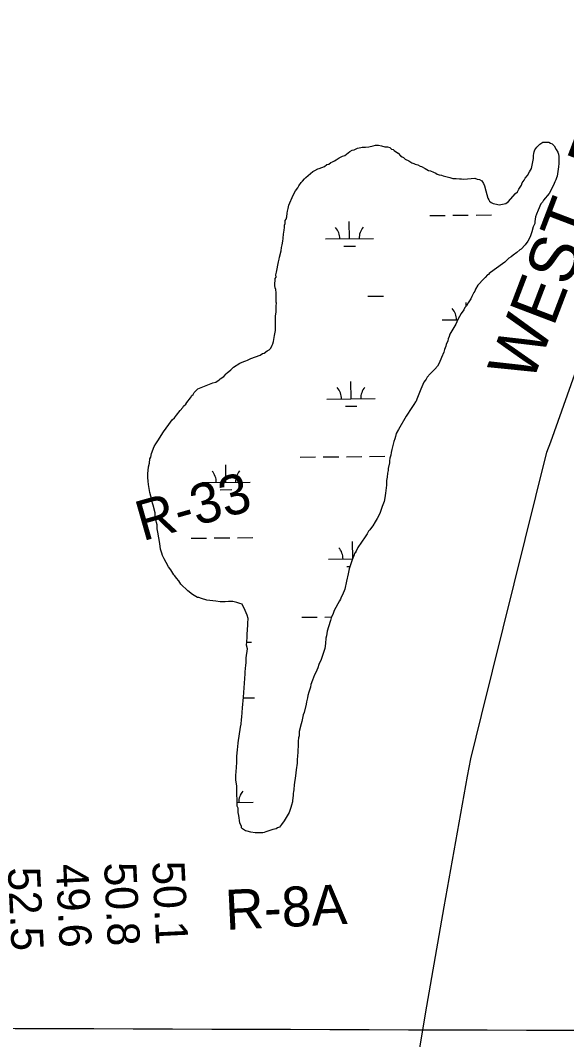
# Model space of a CAD drawing. Extents: x 3146026 to 3183936, y 897894 to 923344.
# Drawn here: x 3178432 to 3179565, y 909321 to 911438 of the extents above; entities that cross this region are included whole.
import ezdxf

# ---------------------------------------------------------------- set-up
doc = ezdxf.new("R2010")
doc.units = 0
for name, color, linetype in [('V-GRID-MAJR', 7, 'Continuous'), ('V-RIVR-RANG', 7, 'Continuous'), ('V-RIVR-RANG-IDEN', 7, 'Continuous'), ('V-TOPO-BNDY', 7, 'Continuous'), ('V-TOPO-GNAM-IDEN', 7, 'Continuous'), ('V-WETL-SWMP', 7, 'Continuous')]:
    doc.layers.add(name, color=color, linetype=linetype)

msp = doc.modelspace()

# ---------------------------------------------------------------- linework, layer by layer
at = {"layer": 'V-GRID-MAJR'}
msp.add_spline([(3150267.842, 909437.3570000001), (3155490.4390000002, 909418.746), (3160713.04, 909400.895), (3165935.643, 909383.804), (3171158.249, 909367.4720000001), (3176380.857, 909351.9), (3181603.467, 909337.087), (3181603.468, 909337.087)], degree=3, dxfattribs=at)
at = {"layer": 'V-TOPO-BNDY'}
msp.add_lwpolyline([(3179238.990638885, 909175.563028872), (3179275.0058000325, 909390.012535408), (3179311.2318190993, 909596.5804935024), (3179359.58822252, 909868.2830856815), (3179366.031154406, 909904.2913671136), (3179388.37210166, 909993.8910012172), (3179524.1997688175, 910541.3104287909), (3179532.3973453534, 910562.8506061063), (3179708.5078054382, 911060.4356929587), (3179741.8971894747, 911142.6495514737), (3179790.9231703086, 911261.063557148), (3179823.611631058, 911340.3342333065), (3179863.1025536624, 911435.5866155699), (3179935.282638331, 911610.1098538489), (3180167.351924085, 912162.6577703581), (3180232.3920695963, 912298.5578985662), (3180345.7680475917, 912528.5921166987), (3180399.260805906, 912638.4056740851), (3180653.453795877, 913155.8333346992), (3180987.645821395, 913733.77394028), (3181023.361183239, 913795.932614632), (3181059.9401828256, 913849.871751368), (3181440.091411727, 914406.4490447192)], dxfattribs=at)
at = {"layer": 'V-WETL-SWMP'}
for p, q in [((3179114.5362344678, 910984.5575490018), (3179114.1774790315, 911020.5557547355)), ((3179281.1291557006, 911032.6502023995), (3179313.1275498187, 911032.9691158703)), ((3179329.1267468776, 911033.1285726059), (3179361.1251409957, 911033.4474860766)), ((3179377.1243380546, 911033.6069428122), (3179409.1227321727, 911033.9258562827)), ((3179064.5387436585, 910984.0592467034), (3179164.533725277, 910985.0558512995)), ((3179102.690613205, 910969.0077255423), (3179126.6894087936, 910969.2469106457)), ((3179152.886928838, 910864.8628318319), (3179184.8853229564, 910865.1817453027)), ((3179356.421103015, 910843.9732690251), (3179356.3396360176, 910852.1478231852)), ((3179306.7009006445, 910815.6513151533), (3179339.283705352, 910815.9760531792)), ((3179117.851483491, 910651.8991297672), (3179117.4927280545, 910687.8973355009)), ((3179067.8539926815, 910651.4008274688), (3179167.8489743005, 910652.397432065)), ((3179106.0058622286, 910636.3493063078), (3179130.0046578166, 910636.5884914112)), ((3179012.2094043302, 910530.7693019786), (3179044.207798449, 910531.0882154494)), ((3179060.2069955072, 910531.2476721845), (3179092.2053896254, 910531.5665856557)), ((3179108.2045866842, 910531.726042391), (3179140.2029808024, 910532.0449558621)), ((3179156.2021778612, 910532.2044125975), (3179188.2005719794, 910532.5233260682)), ((3178858.1308281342, 910478.4891600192), (3178857.7720726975, 910514.4873657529)), ((3178808.133337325, 910477.9908577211), (3178908.128318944, 910478.9874623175)), ((3178846.2852068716, 910462.9393365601), (3178870.28400246, 910463.1785216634)), ((3178785.876841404, 910362.3313257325), (3178817.8752355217, 910362.6502392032)), ((3178833.874432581, 910362.8096959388), (3178865.8728266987, 910363.1286094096)), ((3178881.872023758, 910363.2880661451), (3178913.8704178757, 910363.6069796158)), ((3179121.1540531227, 910320.5129848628), (3179120.8079770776, 910355.2389162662)), ((3179071.169241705, 910318.7424082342), (3179120.574898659, 910319.2348119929)), ((3179109.3211112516, 910303.690887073), (3179115.532514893, 910303.752793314)), ((3179015.5246533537, 910198.1108827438), (3179047.5230474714, 910198.4297962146)), ((3179063.5222445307, 910198.5892529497), (3179077.4520834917, 910198.7280853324)), ((3178901.584929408, 910146.2307865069), (3178911.443567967, 910146.3290430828)), ((3178894.6369614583, 910030.7238276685), (3178917.1856668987, 910030.948560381)), ((3178881.6016604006, 909813.3401615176), (3178914.75881699, 909813.670623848))]:
    msp.add_line(p, q, dxfattribs=at)
for points in [[(3179309.022000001, 911114.9389999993), (3179314.441000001, 911113.4319999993), (3179322.951000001, 911111.9459999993), (3179329.149000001, 911109.6719999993), (3179331.466000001, 911109.6879999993), (3179336.102000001, 911109.7209999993), (3179343.061000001, 911108.9969999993), (3179346.925000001, 911109.0239999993), (3179351.566000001, 911108.2839999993), (3179367.008000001, 911109.9379999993), (3179374.734000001, 911109.9919999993), (3179379.381000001, 911108.4789999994), (3179384.022000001, 911107.7389999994), (3179389.452000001, 911104.6869999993), (3179392.581000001, 911099.2999999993), (3179394.931000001, 911094.6799999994), (3179397.325000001, 911083.8799999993), (3179401.297000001, 911068.4539999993), (3179403.636000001, 911065.3799999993), (3179405.203000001, 911062.2999999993), (3179408.310000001, 911060.0039999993), (3179412.962000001, 911057.7189999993), (3179419.927000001, 911056.2219999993), (3179425.346000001, 911054.7149999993), (3179439.2320000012, 911057.9029999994), (3179443.846000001, 911061.0259999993), (3179459.179000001, 911078.1329999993), (3179463.015000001, 911082.0229999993), (3179466.068000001, 911087.4529999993), (3179471.417000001, 911095.9899999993), (3179472.929000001, 911100.6369999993), (3179476.754000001, 911106.0719999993), (3179479.045000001, 911109.9519999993), (3179483.638000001, 911116.1659999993), (3179488.225000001, 911123.1519999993), (3179492.039000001, 911130.1329999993), (3179496.528000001, 911151.0259999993), (3179496.485000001, 911157.2069999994), (3179497.225000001, 911161.8489999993), (3179497.976000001, 911164.9449999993), (3179499.494000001, 911168.8189999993), (3179503.314000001, 911175.0269999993), (3179509.451000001, 911181.2509999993), (3179515.605000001, 911185.1579999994), (3179527.968000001, 911185.2449999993), (3179531.847000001, 911182.9539999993), (3179534.948000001, 911181.4299999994), (3179539.611000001, 911177.5999999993), (3179543.529000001, 911169.9009999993), (3179546.657000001, 911164.5139999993), (3179548.235000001, 911159.8889999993), (3179549.040000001, 911155.2579999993), (3179549.143000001, 911140.5779999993), (3179548.420000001, 911133.6189999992), (3179545.4650000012, 911114.2819999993), (3179543.941000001, 911111.1799999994), (3179542.4280000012, 911106.5339999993), (3179540.910000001, 911102.6599999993), (3179537.869000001, 911095.6839999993), (3179528.716000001, 911078.6209999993), (3179517.224000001, 911064.6319999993), (3179514.934000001, 911060.7529999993), (3179511.870000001, 911056.8679999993), (3179505.781000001, 911043.6899999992), (3179502.751000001, 911035.1689999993), (3179500.471000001, 911029.7439999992), (3179498.990000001, 911020.4619999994), (3179499.023000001, 911015.8259999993), (3179495.981000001, 911008.8509999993), (3179492.961000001, 910998.7849999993), (3179489.169000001, 910988.7129999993), (3179484.598000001, 910979.4089999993), (3179479.244000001, 910971.6449999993), (3179470.804000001, 910963.0859999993), (3179467.725000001, 910961.5189999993), (3179461.582000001, 910956.0669999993), (3179453.893000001, 910950.6049999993), (3179450.057000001, 910946.7139999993), (3179445.438000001, 910944.3639999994), (3179436.998000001, 910935.8049999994), (3179414.700000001, 910920.1949999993), (3179404.710000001, 910912.3979999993), (3179403.181000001, 910910.0689999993), (3179400.869000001, 910909.2809999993), (3179396.271000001, 910903.8399999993), (3179393.197000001, 910901.4999999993), (3179380.927000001, 910888.2779999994), (3179376.351000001, 910879.7469999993), (3179374.833000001, 910875.8729999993), (3179372.537000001, 910872.7659999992), (3179368.733000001, 910864.2399999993), (3179366.448000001, 910859.5879999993), (3179363.384000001, 910855.7029999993), (3179361.099000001, 910851.0509999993), (3179357.279000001, 910844.8429999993), (3179354.210000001, 910841.7299999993), (3179351.925000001, 910837.0779999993), (3179346.571000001, 910829.3139999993), (3179342.751000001, 910823.1059999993), (3179339.704000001, 910816.9029999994), (3179335.139000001, 910806.8259999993)], [(3178961.254000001, 910794.1559999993), (3178961.042000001, 910824.2889999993), (3178962.533000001, 910832.0259999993), (3178962.441000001, 910845.1609999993), (3178963.176000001, 910850.5749999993), (3178962.387000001, 910852.8869999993), (3178962.251000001, 910872.2029999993), (3178961.430000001, 910879.1509999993), (3178960.635000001, 910882.2359999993), (3178959.825000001, 910887.6389999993), (3178959.797000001, 910891.5019999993), (3178960.527000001, 910897.6889999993), (3178960.500000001, 910901.5519999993), (3178962.023000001, 910904.6539999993), (3178961.991000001, 910909.2889999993), (3178962.725000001, 910914.7029999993), (3178967.209000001, 910936.3699999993), (3178968.716000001, 910941.7889999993), (3178969.456000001, 910946.4299999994), (3178972.455000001, 910959.5869999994), (3178973.179000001, 910966.5459999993), (3178974.686000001, 910971.9649999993), (3178976.177000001, 910979.7019999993), (3178976.912000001, 910985.1159999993), (3178977.619000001, 910994.3929999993), (3178978.370000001, 910997.4889999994), (3178979.105000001, 911002.9029999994), (3178979.850000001, 911006.7719999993), (3178979.807000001, 911012.9529999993), (3178981.330000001, 911016.0539999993), (3178981.287000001, 911022.2349999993), (3178982.810000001, 911025.3369999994), (3178984.323000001, 911029.9829999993), (3178985.042000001, 911037.7149999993), (3178985.787000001, 911041.5839999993), (3178987.294000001, 911047.0029999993), (3178988.791000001, 911053.9669999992), (3178997.916000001, 911074.8939999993), (3179002.487000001, 911084.1979999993), (3179007.079000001, 911090.4119999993), (3179009.370000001, 911094.2909999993), (3179013.957000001, 911101.2769999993), (3179017.026000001, 911104.3889999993), (3179020.856000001, 911109.0519999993), (3179023.931000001, 911111.3919999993), (3179038.524000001, 911123.8569999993), (3179042.371000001, 911126.2019999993), (3179048.530000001, 911129.3359999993), (3179051.615000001, 911130.1309999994), (3179062.400000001, 911134.8419999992), (3179067.781000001, 911138.7439999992), (3179071.639000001, 911139.5429999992), (3179075.480000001, 911142.6609999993), (3179079.332000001, 911144.2329999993), (3179083.179000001, 911146.5779999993), (3179087.032000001, 911148.1509999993), (3179093.180000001, 911152.8299999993), (3179097.032000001, 911154.4019999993), (3179100.112000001, 911155.9689999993), (3179104.737000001, 911157.5469999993), (3179111.653000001, 911163.0039999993), (3179115.500000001, 911165.3489999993), (3179120.114000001, 911168.4729999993), (3179123.972000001, 911169.2719999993), (3179130.904000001, 911172.4119999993), (3179137.847000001, 911174.0059999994), (3179140.932000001, 911174.7999999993), (3179147.885000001, 911174.8489999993), (3179154.834000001, 911175.6699999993), (3179163.322000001, 911177.2749999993), (3179168.719000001, 911178.8589999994), (3179174.900000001, 911178.9019999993), (3179181.092000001, 911177.3999999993), (3179188.062000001, 911175.1309999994), (3179193.471000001, 911175.1689999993), (3179198.117000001, 911173.6559999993), (3179202.002000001, 911170.5929999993), (3179205.098000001, 911169.8419999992), (3179207.433000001, 911167.5399999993), (3179212.0900000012, 911164.4819999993), (3179215.197000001, 911162.1859999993), (3179220.643000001, 911156.8159999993), (3179223.750000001, 911154.5199999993), (3179226.851000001, 911152.9959999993), (3179229.964000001, 911149.9269999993), (3179237.717000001, 911146.1179999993), (3179243.925000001, 911142.2979999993), (3179247.799000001, 911140.7799999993), (3179250.901000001, 911139.2569999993), (3179256.320000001, 911137.7489999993), (3179260.972000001, 911135.4639999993), (3179264.068000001, 911134.7129999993), (3179271.827000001, 911130.1319999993), (3179278.808000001, 911126.3169999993), (3179282.677000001, 911125.5719999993), (3179288.879000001, 911122.5249999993), (3179293.526000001, 911121.0119999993), (3179296.633000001, 911118.7159999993), (3179300.507000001, 911117.1979999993), (3179305.148000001, 911116.4569999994), (3179309.022000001, 911114.9389999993)], [(3179335.139000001, 910806.8259999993), (3179326.737000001, 910792.8589999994), (3179322.923000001, 910785.8779999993), (3179321.410000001, 910781.2309999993), (3179319.125000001, 910776.5789999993), (3179318.379000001, 910772.7109999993), (3179315.343000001, 910764.9629999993), (3179314.598000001, 910761.0939999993), (3179311.556000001, 910754.1189999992), (3179310.049000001, 910748.6989999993), (3179305.489000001, 910737.8499999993), (3179300.934000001, 910726.2279999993), (3179297.114000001, 910720.0199999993), (3179291.7490000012, 910713.8009999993), (3179281.776000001, 910703.6859999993), (3179275.643000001, 910696.6889999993), (3179273.353000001, 910692.8089999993), (3179271.829000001, 910689.7079999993), (3179268.760000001, 910686.5959999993), (3179264.968000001, 910676.5239999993), (3179262.682000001, 910671.8719999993), (3179257.371000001, 910657.9269999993), (3179255.848000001, 910654.8249999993), (3179252.050000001, 910645.5269999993), (3179251.277000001, 910645.5209999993), (3179248.225000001, 910640.0909999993), (3179243.632000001, 910633.8769999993), (3179232.168000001, 910616.0249999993), (3179216.137000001, 910588.0969999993), (3179211.561000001, 910579.5649999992), (3179210.060000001, 910573.3729999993), (3179208.547000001, 910568.7259999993), (3179206.267000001, 910563.3019999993), (3179202.523000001, 910546.2769999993), (3179201.021000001, 910540.0849999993), (3179200.287000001, 910534.6709999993), (3179198.012000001, 910528.4729999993), (3179197.277000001, 910523.0599999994), (3179197.304000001, 910519.1959999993), (3179195.073000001, 910506.8179999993), (3179195.101000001, 910502.9549999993), (3179193.593000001, 910497.5359999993), (3179192.880000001, 910489.0309999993), (3179191.384000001, 910482.0669999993), (3179191.449000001, 910472.7949999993), (3179189.250000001, 910455.7809999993), (3179187.770000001, 910446.4979999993), (3179186.279000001, 910438.7609999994), (3179184.761000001, 910434.8869999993), (3179182.492000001, 910427.9169999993), (3179177.181000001, 910413.9719999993), (3179171.849000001, 910403.1169999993), (3179169.5530000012, 910400.0099999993), (3179168.034000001, 910396.1359999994), (3179162.680000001, 910388.3719999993), (3179160.389000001, 910384.4919999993), (3179156.559000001, 910379.8289999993), (3179154.263000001, 910376.7219999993), (3179151.210000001, 910371.2919999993), (3179144.327000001, 910361.1989999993), (3179142.031000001, 910358.0919999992), (3179139.740000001, 910354.2129999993), (3179132.089000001, 910343.3419999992), (3179128.281000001, 910335.5879999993), (3179125.990000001, 910331.7089999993), (3179125.223000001, 910330.9309999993), (3179124.472000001, 910327.8349999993), (3179119.906000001, 910317.7579999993), (3179113.861000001, 910298.3989999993), (3179111.614000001, 910288.3379999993), (3179108.632000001, 910272.8639999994), (3179104.882000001, 910256.6109999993), (3179100.328000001, 910244.9889999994), (3179097.275000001, 910239.5589999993), (3179095.757000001, 910235.6849999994), (3179093.461000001, 910232.5779999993), (3179082.785000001, 910212.4139999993), (3179080.511000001, 910206.2159999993), (3179076.713000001, 910196.9179999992), (3179075.205000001, 910191.4979999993), (3179070.662000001, 910178.3309999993), (3179068.409000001, 910169.0429999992), (3179066.929000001, 910159.7609999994), (3179065.421000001, 910154.3409999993), (3179064.725000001, 910143.5189999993), (3179063.250000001, 910133.4639999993), (3179055.686000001, 910110.2299999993), (3179051.121000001, 910100.1539999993), (3179048.852000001, 910093.1839999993), (3179046.567000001, 910088.5319999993), (3179045.049000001, 910084.6579999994), (3179042.001000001, 910078.4549999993), (3179037.442000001, 910067.6049999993), (3179034.416000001, 910058.3119999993), (3179033.682000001, 910052.8979999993), (3179029.889000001, 910042.8269999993), (3179028.392000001, 910035.8619999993), (3179027.658000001, 910030.4479999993), (3179025.3940000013, 910022.7059999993), (3179024.659000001, 910017.2919999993), (3179020.143000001, 910000.2609999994)], [(3178902.368000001, 910157.0599999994), (3178902.325000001, 910163.2409999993), (3178903.740000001, 910181.7949999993), (3178903.691000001, 910188.7479999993), (3178904.437000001, 910192.6169999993), (3178904.415000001, 910195.7079999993), (3178902.048000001, 910202.6449999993), (3178898.120000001, 910211.8899999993), (3178891.847000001, 910224.9809999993), (3178887.200000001, 910226.4939999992), (3178881.003000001, 910228.7679999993), (3178872.487000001, 910231.0259999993), (3178863.216000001, 910230.9609999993), (3178856.267000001, 910230.1399999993), (3178846.223000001, 910230.0689999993), (3178836.941000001, 910231.5489999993), (3178818.381000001, 910233.7369999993), (3178807.543000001, 910236.7519999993), (3178802.118000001, 910239.0319999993), (3178799.027000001, 910239.0099999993), (3178788.940000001, 910245.1199999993), (3178778.841000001, 910252.7759999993), (3178764.836000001, 910266.5859999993), (3178760.151000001, 910273.5069999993), (3178755.472000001, 910279.6559999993), (3178752.349000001, 910284.2699999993), (3178750.015000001, 910286.5719999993), (3178743.763000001, 910296.5719999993), (3178739.084000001, 910302.7209999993), (3178734.383000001, 910311.9599999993), (3178729.693000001, 910319.6539999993), (3178726.554000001, 910326.5859999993), (3178724.976000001, 910331.2109999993), (3178722.598000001, 910339.6929999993), (3178720.972000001, 910351.2719999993), (3178716.940000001, 910375.1969999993), (3178715.346000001, 910382.1399999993), (3178715.292000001, 910389.8659999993), (3178713.709000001, 910395.2629999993), (3178711.299000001, 910408.3819999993), (3178711.250000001, 910415.3359999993), (3178707.278000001, 910430.7609999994), (3178705.700000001, 910435.3859999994), (3178704.106000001, 910442.3289999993), (3178700.140000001, 910456.9819999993), (3178697.703000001, 910473.9639999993), (3178696.881000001, 910480.9119999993), (3178696.054000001, 910488.6329999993), (3178696.000000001, 910496.3589999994), (3178697.448000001, 910510.2779999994), (3178699.711000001, 910518.0199999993), (3178700.419000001, 910527.2969999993), (3178701.942000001, 910530.3989999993), (3178703.433000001, 910538.1359999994), (3178709.511000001, 910552.8589999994), (3178712.564000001, 910558.2899999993), (3178717.913000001, 910566.8259999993), (3178720.209000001, 910569.9329999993), (3178728.616000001, 910583.1279999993), (3178739.324000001, 910598.6559999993), (3178746.213000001, 910607.9769999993), (3178751.588000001, 910612.6509999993), (3178755.414000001, 910618.0859999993), (3178763.075000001, 910627.4119999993), (3178768.440000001, 910633.6309999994), (3178769.963000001, 910636.7329999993), (3178774.572000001, 910640.6279999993), (3178776.863000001, 910644.5079999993), (3178784.524000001, 910653.8339999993), (3178787.582000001, 910658.4909999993), (3178789.884000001, 910660.8249999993), (3178792.175000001, 910664.7049999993), (3178796.772000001, 910670.1459999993), (3178799.847000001, 910672.4849999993), (3178830.665000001, 910685.0649999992), (3178836.836000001, 910686.6529999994), (3178843.757000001, 910691.3379999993), (3178846.058000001, 910693.6719999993), (3178853.752000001, 910698.3619999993), (3178858.350000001, 910703.8029999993), (3178860.652000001, 910706.1369999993), (3178868.335000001, 910712.3729999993), (3178873.705000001, 910717.8189999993), (3178886.7860000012, 910725.6379999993), (3178895.257000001, 910729.5609999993), (3178899.110000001, 910731.1329999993), (3178902.967000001, 910731.9329999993), (3178906.814000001, 910734.2779999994), (3178909.8940000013, 910735.8449999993), (3178919.1440000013, 910738.9999999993), (3178929.1610000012, 910742.9339999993), (3178933.775000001, 910746.0569999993), (3178937.633000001, 910746.8569999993), (3178943.781000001, 910751.5359999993), (3178947.628000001, 910753.8809999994), (3178951.470000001, 910756.9989999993), (3178953.744000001, 910763.1959999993), (3178955.268000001, 910766.2979999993), (3178956.781000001, 910770.9439999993), (3178959.012000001, 910783.3229999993), (3178961.254000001, 910794.1559999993)], [(3179020.143000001, 910000.2609999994), (3179018.630000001, 909995.6149999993), (3179015.637000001, 909981.6849999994), (3179014.125000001, 909977.0389999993), (3179010.375000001, 909960.7859999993), (3179010.441000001, 909951.5149999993), (3179008.922000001, 909947.6409999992), (3179008.199000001, 909940.6819999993), (3179008.291000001, 909927.5469999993), (3179007.540000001, 909924.4509999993), (3179007.583000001, 909918.2699999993), (3179006.876000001, 909908.9929999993), (3179006.141000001, 909903.5789999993), (3179006.201000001, 909895.0799999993), (3179003.981000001, 909881.1559999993), (3179002.522000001, 909868.7829999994), (3178999.562000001, 909850.2179999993), (3178998.860000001, 909840.1679999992), (3178998.120000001, 909835.5269999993), (3178997.369000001, 909832.4309999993), (3178997.401000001, 909827.7949999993), (3178995.926000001, 909817.7399999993), (3178995.948000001, 909814.6499999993), (3178994.452000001, 909807.6849999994), (3178992.939000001, 909803.0389999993), (3178989.152000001, 909792.1949999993), (3178983.041000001, 909782.1069999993), (3178979.227000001, 909775.1259999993), (3178973.100000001, 909767.3559999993), (3178969.275000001, 909761.9209999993), (3178965.423000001, 909760.3479999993), (3178962.343000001, 909758.7809999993), (3178955.400000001, 909757.1869999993), (3178940.753000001, 909752.4479999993), (3178937.673000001, 909750.8809999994), (3178934.588000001, 909750.0869999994), (3178919.135000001, 909749.9789999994), (3178909.853000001, 909751.4589999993), (3178902.110000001, 909753.7219999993), (3178899.014000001, 909754.4729999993), (3178892.806000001, 909758.2929999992), (3178890.472000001, 909760.5949999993), (3178890.450000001, 909763.6849999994), (3178887.305000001, 909771.3899999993), (3178884.884000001, 909786.0539999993), (3178883.295000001, 909792.2239999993), (3178883.230000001, 909801.4949999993), (3178881.658000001, 909805.3479999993), (3178881.544000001, 909821.5729999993), (3178880.733000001, 909826.9759999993), (3178880.592000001, 909847.0649999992), (3178878.955000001, 909860.1889999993), (3178878.884000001, 909870.2329999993), (3178879.608000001, 909877.1919999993), (3178881.018000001, 909896.5189999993), (3178880.931000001, 909908.8809999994), (3178882.373000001, 909923.5719999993), (3178883.108000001, 909928.9859999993), (3178883.821000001, 909937.4899999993), (3178888.229000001, 909969.9729999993), (3178889.730000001, 909976.1649999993), (3178890.438000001, 909985.4419999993), (3178891.173000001, 909990.8559999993), (3178892.582000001, 910010.1829999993), (3178894.748000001, 910031.8329999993), (3178898.270000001, 910080.5359999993), (3178898.248000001, 910083.6269999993), (3178898.955000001, 910092.9039999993), (3178899.696000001, 910097.5449999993), (3178900.419000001, 910104.5039999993), (3178900.354000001, 910113.7759999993), (3178902.542000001, 910132.3349999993), (3178900.942000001, 910140.0509999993), (3178901.666000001, 910147.0099999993), (3178902.368000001, 910157.0599999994)]]:
    msp.add_lwpolyline(points, dxfattribs=at)
for centre, radius, start, end in [((3179059.291339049, 910984.4817748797), 35.24628790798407, 359.7992017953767, 41.342860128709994), ((3179169.771666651, 910985.5828821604), 35.246287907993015, 139.7991993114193, 181.34285764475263), ((3179301.4534960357, 910816.0738433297), 35.24628790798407, 359.7992017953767, 41.342860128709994), ((3179062.6065880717, 910651.8233556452), 35.24628790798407, 359.7992017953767, 41.342860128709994), ((3179173.086915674, 910652.9244629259), 35.246287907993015, 139.7991993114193, 181.34285764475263), ((3178802.8859327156, 910478.4133858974), 35.24628790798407, 359.7992017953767, 41.342860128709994), ((3178913.3662603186, 910479.5144931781), 35.246287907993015, 139.7991993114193, 181.34285764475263), ((3179065.9218370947, 910319.1649364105), 35.24628790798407, 359.7992017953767, 41.342860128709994), ((3178919.996758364, 909814.1976547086), 35.246287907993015, 139.7991993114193, 181.34285764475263)]:
    msp.add_arc(centre, radius, start, end, dxfattribs=at)

# ---------------------------------------------------------------- texts
at = {"layer": 'V-RIVR-RANG'}
for s, p in [('49.6', (3178505.1181089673, 909684.6694992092)), ('50.8', (3178605.0820350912, 909687.7790897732)), ('50.1', (3178705.0707972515, 909690.3607062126)), ('52.5', (3178405.3270350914, 909677.8720897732))]:
    msp.add_text(s, height=67, rotation=272.6983257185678, dxfattribs=at).set_placement(p)
at = {"layer": 'V-RIVR-RANG-IDEN'}
for s, height, rotation, p in [('R-33', 82.99999799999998, 15.90755201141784, (3178685.23, 910355.831)), ('R-8A', 82.99999800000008, 2.839002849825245, (3178858.5130000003, 909548.571))]:
    msp.add_text(s, height=height, rotation=rotation, dxfattribs=at).set_placement(p)
at = {"layer": 'V-TOPO-GNAM-IDEN'}
msp.add_text('WEST  FELICIANA', height=99.99980199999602, rotation=69.10299528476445, dxfattribs=at).set_placement((3179492.7432224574, 910681.602621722))

doc.saveas('drawing.dxf')
